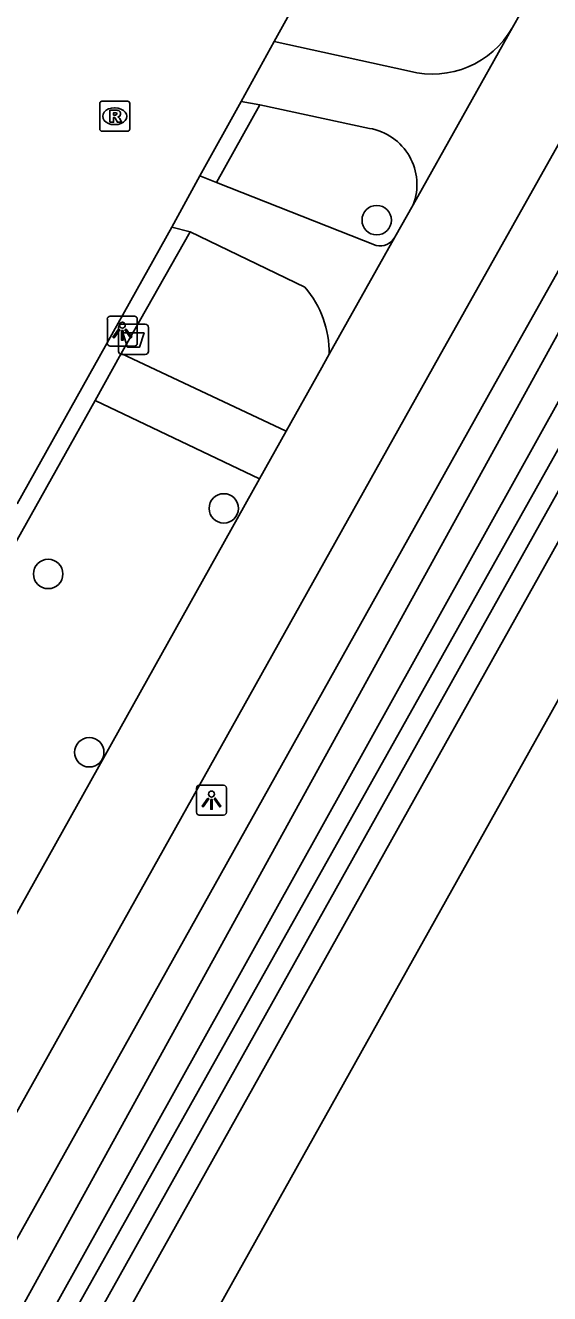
# Model space of a CAD drawing. Extents: x 162186 to 163152, y 385513 to 386513.
# Drawn here: x 162670.72 to 162688.17, y 385705.47 to 385747.7 of the extents above; entities that cross this region are included whole.
import ezdxf

# ---------------------------------------------------------------- set-up
doc = ezdxf.new("R2010")
doc.units = 0
for name, color, linetype in [('IMGEO_Afvalbak', 7, 'Continuous'), ('IMGEO_Boom', 7, 'Continuous'), ('IMGEO_Fietspad_gesloten', 7, 'Continuous'), ('IMGEO_Fietspad_open', 7, 'Continuous'), ('IMGEO_Groenvoorziening', 7, 'Continuous'), ('IMGEO_Lichtpunt', 7, 'Continuous'), ('IMGEO_Loofbos', 7, 'Continuous'), ('IMGEO_Rijbaan_lokaal_open', 7, 'Continuous'), ('IMGEO_Rioolput', 7, 'Continuous'), ('IMGEO_Voetpad_open', 7, 'Continuous'), ('IMGEO_Waterloop', 7, 'Continuous')]:
    doc.layers.add(name, color=color, linetype=linetype)

msp = doc.modelspace()

# ---------------------------------------------------------------- linework, layer by layer
at = {"layer": 'IMGEO_Afvalbak'}
for p, q in [((162673.923, 385737.746), (162674.713, 385737.746)), ((162674.713, 385737.746), (162673.923, 385737.746)), ((162673.823, 385736.846), (162673.823, 385737.646)), ((162673.823, 385737.646), (162673.823, 385736.846)), ((162674.813, 385737.646), (162674.813, 385736.846)), ((162674.813, 385736.846), (162674.813, 385737.646)), ((162674.713, 385736.746), (162673.923, 385736.746)), ((162673.923, 385736.746), (162674.713, 385736.746))]:
    msp.add_line(p, q, dxfattribs=at)
msp.add_lwpolyline([(162673.966, 385737.46), (162674.67, 385737.46), (162674.521, 385736.99), (162674.115, 385736.99), (162673.966, 385737.46)], dxfattribs=at)
for centre, start, end in [((162673.923, 385737.646), 90, 180), ((162673.923, 385737.646), 90, 180), ((162674.713, 385737.646), 0, 90), ((162674.713, 385737.646), 360, 90), ((162673.923, 385736.846), 180, 270), ((162673.923, 385736.846), 180, 270), ((162674.713, 385736.846), 270, 0), ((162674.713, 385736.846), 270, 0)]:
    msp.add_arc(centre, 0.1, start, end, dxfattribs=at)
at = {"layer": 'IMGEO_Boom'}
for centre in [(162682.413, 385741.215), (162677.324, 385731.617), (162671.479, 385729.433), (162672.848, 385723.494)]:
    msp.add_circle(centre, 0.489, dxfattribs=at)
at = {"layer": 'IMGEO_Fietspad_gesloten'}
for points in [[(162733.132, 385823.472), (162726.034, 385810.768), (162725.375, 385809.554), (162691.968, 385750), (162684.477, 385736.647), (162652.076, 385678.685), (162641.636, 385659.876), (162632.589, 385644.09), (162613.49, 385611.502)], [(162686.927, 385747.631), (162687.761, 385749.103)], [(162683.626, 385741.728), (162686.927, 385747.631)], [(162683.018, 385740.645), (162683.626, 385741.728)], [(162680.833, 385736.751), (162683.018, 385740.645)], [(162679.398, 385734.188), (162680.589, 385736.312), (162680.65, 385736.425), (162680.833, 385736.751)], [(162678.51, 385732.604), (162679.398, 385734.188)], [(162646.255, 385674.823), (162646.518, 385675.298), (162678.51, 385732.604)]]:
    msp.add_lwpolyline(points, dxfattribs=at)
at = {"layer": 'IMGEO_Fietspad_open'}
for points in [[(162679.002, 385747.168), (162683.499, 385746.182)], [(162677.898, 385745.171), (162678.518, 385745.058)], [(162678.518, 385745.058), (162682.173, 385744.272)], [(162677.085, 385742.469), (162676.527, 385742.691)], [(162682.394, 385740.366), (162677.085, 385742.469)], [(162676.209, 385740.83), (162675.598, 385740.98)], [(162676.209, 385740.83), (162680.026, 385738.983)]]:
    msp.add_lwpolyline(points, dxfattribs=at)
for centre, radius, start, end in [((162684.274, 385749.127), 3.046, 255.2547, 330.5725), ((162681.856, 385742.404), 1.895, 339.1015, 80.364), ((162682.507, 385740.95), 0.595, 259.0529, 329.1274), ((162677.433, 385736.784), 3.4, 359.4502, 40.3056)]:
    msp.add_arc(centre, radius, start, end, dxfattribs=at)
at = {"layer": 'IMGEO_Groenvoorziening'}
for points in [[(162743.429, 385835.083), (162741.699, 385832.087), (162695.356, 385750), (162652.47, 385672.07), (162651.637, 385670.657)], [(162653.392, 385672.115), (162696.56, 385749.746), (162718.362, 385789.284), (162742.165, 385831.825), (162742.338, 385832.133)], [(162744.496, 385832.294), (162744.626, 385831.766), (162744.683, 385831.155), (162655.535, 385671.607)]]:
    msp.add_lwpolyline(points, dxfattribs=at)
at = {"layer": 'IMGEO_Lichtpunt'}
for p, q in [((162673.449, 385737.922), (162673.449, 385737.115)), ((162673.449, 385737.922), (162673.449, 385737.115)), ((162674.351, 385738.017), (162673.543, 385738.017)), ((162674.351, 385738.017), (162673.543, 385738.017)), ((162674.445, 385737.115), (162674.445, 385737.922)), ((162674.445, 385737.115), (162674.445, 385737.922)), ((162673.543, 385737.021), (162674.351, 385737.021)), ((162673.543, 385737.021), (162674.351, 385737.021)), ((162676.416, 385722.305), (162676.416, 385721.498)), ((162676.416, 385722.305), (162676.416, 385721.498)), ((162677.318, 385722.4), (162676.51, 385722.4)), ((162677.318, 385722.4), (162676.51, 385722.4)), ((162677.412, 385721.498), (162677.412, 385722.305)), ((162677.412, 385721.498), (162677.412, 385722.305)), ((162676.51, 385721.404), (162677.318, 385721.404)), ((162676.51, 385721.404), (162677.318, 385721.404))]:
    msp.add_line(p, q, dxfattribs=at)
for points in [[(162673.823, 385737.586), (162673.862, 385737.558), (162673.674, 385737.296), (162673.636, 385737.323), (162673.823, 385737.586)], [(162673.925, 385737.538), (162673.972, 385737.538), (162673.972, 385737.216), (162673.925, 385737.216), (162673.925, 385737.538)], [(162674.035, 385737.558), (162674.073, 385737.585), (162674.26, 385737.323), (162674.221, 385737.295), (162674.035, 385737.558)], [(162676.79, 385721.969), (162676.829, 385721.941), (162676.641, 385721.679), (162676.603, 385721.706), (162676.79, 385721.969)], [(162676.892, 385721.921), (162676.939, 385721.921), (162676.939, 385721.599), (162676.892, 385721.599), (162676.892, 385721.921)], [(162677.002, 385721.941), (162677.04, 385721.968), (162677.227, 385721.706), (162677.188, 385721.678), (162677.002, 385721.941)]]:
    msp.add_lwpolyline(points, dxfattribs=at)
for centre in [(162673.948, 385737.72), (162676.915, 385722.103)]:
    msp.add_circle(centre, 0.0994, dxfattribs=at)
for centre, start, end in [((162673.543, 385737.922), 90, 180), ((162673.543, 385737.922), 90, 180), ((162674.351, 385737.922), 0, 90), ((162674.351, 385737.922), 0, 90), ((162673.543, 385737.115), 180, 270), ((162673.543, 385737.115), 180, 270), ((162674.351, 385737.115), 270, 0), ((162674.351, 385737.115), 270, 360), ((162676.51, 385722.305), 90, 180), ((162676.51, 385722.305), 90, 180), ((162677.318, 385722.305), 0, 90), ((162677.318, 385722.305), 0, 90), ((162676.51, 385721.498), 180, 270), ((162676.51, 385721.498), 180, 270), ((162677.318, 385721.498), 270, 0), ((162677.318, 385721.498), 270, 360)]:
    msp.add_arc(centre, 0.0946, start, end, dxfattribs=at)
at = {"layer": 'IMGEO_Loofbos'}
msp.add_lwpolyline([(162657.095, 385669.128), (162682.868, 385715.254), (162702.282, 385750), (162750.356, 385834.429)], dxfattribs=at)
at = {"layer": 'IMGEO_Rijbaan_lokaal_open'}
for points in [[(162681.077, 385750.922), (162680.568, 385750), (162679.002, 385747.168)], [(162679.002, 385747.168), (162677.898, 385745.171)], [(162676.527, 385742.691), (162677.898, 385745.171)], [(162676.527, 385742.691), (162675.598, 385740.98)], [(162675.598, 385740.98), (162670.453, 385731.763)]]:
    msp.add_lwpolyline(points, dxfattribs=at)
at = {"layer": 'IMGEO_Rioolput'}
for p, q in [((162673.195, 385744.249), (162673.195, 385745.101)), ((162673.27, 385745.175), (162674.122, 385745.175)), ((162673.683, 385744.955), (162673.708, 385744.955)), ((162674.196, 385745.101), (162674.196, 385744.249)), ((162674.122, 385744.175), (162673.27, 385744.175)), ((162673.706, 385744.395), (162673.681, 385744.395))]:
    msp.add_line(p, q, dxfattribs=at)
for points in [[(162673.195, 385744.249), (162673.195, 385745.101)], [(162673.27, 385745.175), (162674.122, 385745.175)], [(162674.196, 385745.101), (162674.196, 385744.249)], [(162673.784, 385744.873), (162673.532, 385744.875), (162673.532, 385744.475)], [(162673.532, 385744.475), (162673.656, 385744.475), (162673.656, 385744.637), (162673.667, 385744.637)], [(162673.71, 385744.794), (162673.656, 385744.794), (162673.656, 385744.713)], [(162673.656, 385744.713), (162673.708, 385744.713)], [(162673.714, 385744.608), (162673.785, 385744.475), (162673.925, 385744.475), (162673.86, 385744.601)], [(162674.122, 385744.175), (162673.27, 385744.175)]]:
    msp.add_lwpolyline(points, dxfattribs=at)
for centre, radius, start, end in [((162673.272, 385745.099), 0.0765, 91.552, 178.448), ((162673.272, 385745.099), 0.0765, 91.552, 178.448), ((162674.12, 385745.099), 0.0765, 1.552, 88.448), ((162674.12, 385745.099), 0.0765, 1.552, 88.448), ((162673.666, 385744.584), 0.0533, 26.0293, 88.6989), ((162673.692, 385744.902), 0.19, 274.7715, 282.9687), ((162673.716, 385744.698), 0.0964, 77.0061, 93.1865), ((162673.73, 385744.755), 0.0378, 276.6634, 79.6772), ((162673.783, 385744.763), 0.109, 350.3612, 89.416), ((162673.781, 385744.763), 0.112, 277.5842, 350.9817), ((162673.765, 385744.548), 0.108, 29.5134, 73.7905), ((162673.272, 385744.251), 0.0765, 181.552, 268.448), ((162673.272, 385744.251), 0.0765, 181.552, 268.448), ((162674.12, 385744.251), 0.0765, 271.552, 358.448), ((162674.12, 385744.251), 0.0765, 271.552, 358.448)]:
    msp.add_arc(centre, radius, start, end, dxfattribs=at)
for centre, major_axis, ratio, start_param, end_param in [((162673.682, 385744.675), (-0.387, 0.002), 0.722429, 4.712389, 7.853982), ((162673.707, 385744.675), (-0.39, 0.002), 0.717154, 1.570796, 4.712389)]:
    msp.add_ellipse(centre, major_axis=major_axis, ratio=ratio, start_param=start_param, end_param=end_param, dxfattribs=at)
at = {"layer": 'IMGEO_Voetpad_open'}
for points in [[(162734.924, 385822.471), (162727.752, 385809.638), (162727.001, 385808.212), (162694.333, 385750), (162686.289, 385735.666), (162653.901, 385677.7), (162650.218, 385671.055)], [(162678.518, 385745.058), (162677.085, 385742.469)], [(162673.913, 385736.778), (162676.209, 385740.83)], [(162673.044, 385735.214), (162673.913, 385736.778)], [(162679.398, 385734.188), (162673.913, 385736.778)], [(162673.044, 385735.214), (162641.196, 385678.298), (162640.718, 385677.421)], [(162678.51, 385732.604), (162673.044, 385735.214)]]:
    msp.add_lwpolyline(points, dxfattribs=at)
at = {"layer": 'IMGEO_Waterloop'}
for points in [[(162653.963, 385672.073), (162697.276, 385749.351), (162697.64, 385750), (162719.077, 385788.887), (162742.879, 385831.425), (162743.147, 385831.906)], [(162743.969, 385831.554), (162654.821, 385672.006), (162654.522, 385671.574)]]:
    msp.add_lwpolyline(points, dxfattribs=at)

doc.saveas('drawing.dxf')
